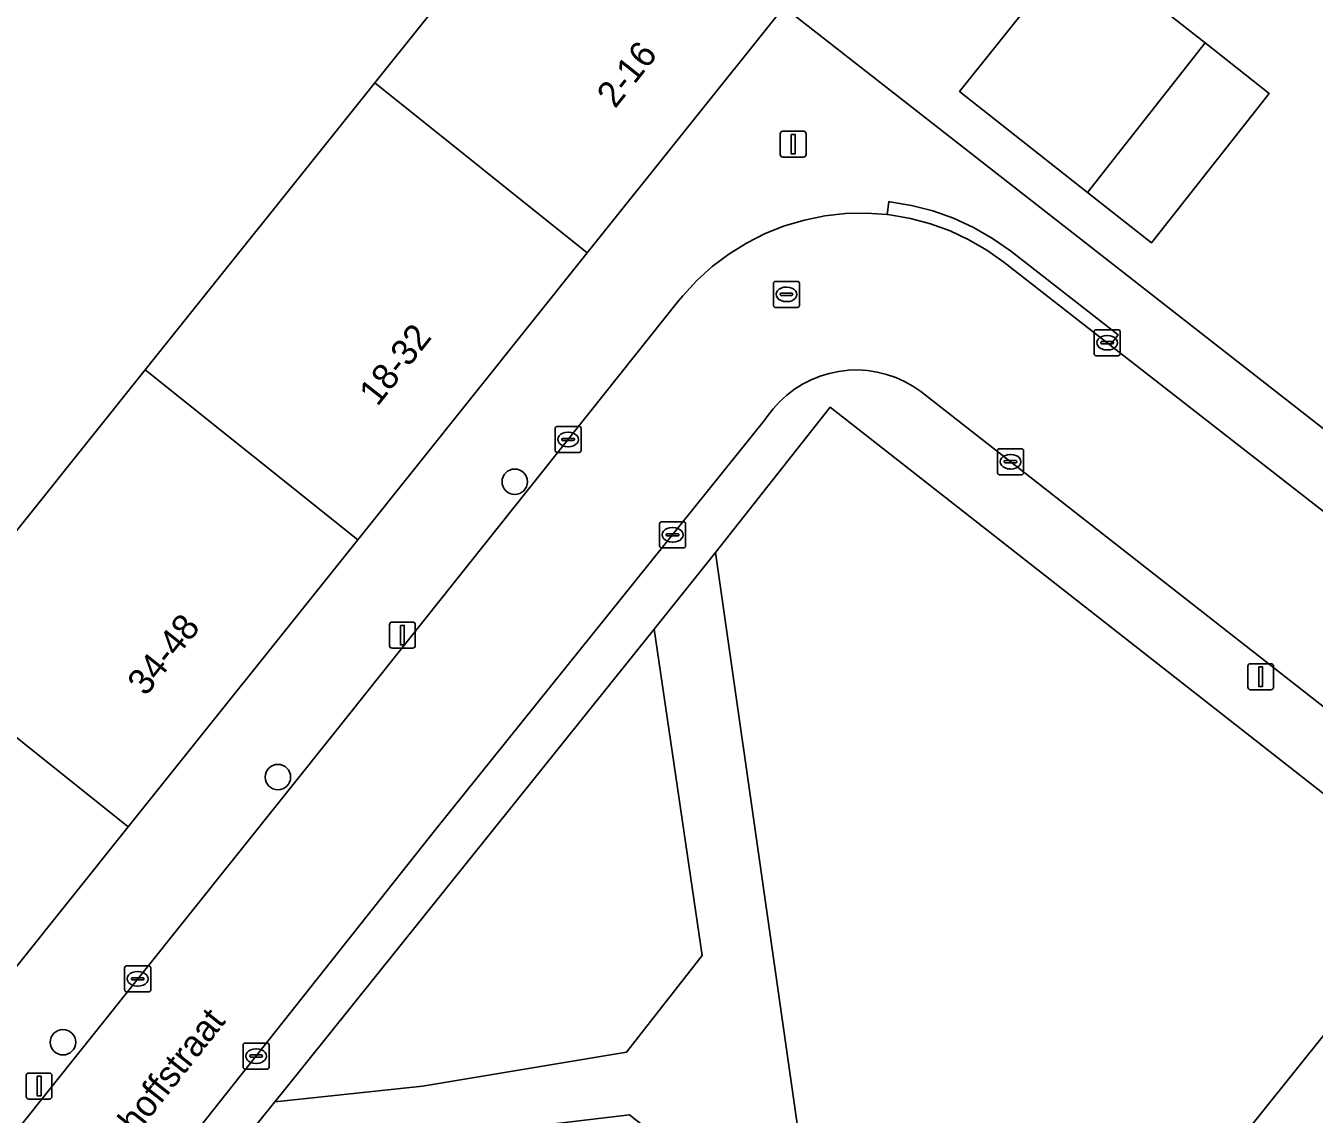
# Model space of a CAD drawing. Extents: x 159888 to 160761, y 384031 to 384750.
# Drawn here: x 160278.81 to 160328.35, y 384378.34 to 384420.18 of the extents above; entities that cross this region are included whole.
import ezdxf

# ---------------------------------------------------------------- set-up
doc = ezdxf.new("R2010")
doc.units = 0
for name, color, linetype in [('IMGEO_Boom', 7, 'Continuous'), ('IMGEO_Erf', 7, 'Continuous'), ('IMGEO_Groenvoorziening', 7, 'Continuous'), ('IMGEO_Kolk', 7, 'Continuous'), ('IMGEO_Lichtmast', 7, 'Continuous'), ('IMGEO_Openbare_ruimte_label', 7, 'Continuous'), ('IMGEO_Pand', 7, 'Continuous'), ('IMGEO_Pand_nummerreeks', 7, 'Continuous'), ('IMGEO_Rijbaan_lokaal_open', 7, 'Continuous'), ('IMGEO_Rioolput', 7, 'Continuous'), ('IMGEO_Voetpad_gesloten', 7, 'Continuous'), ('IMGEO_Voetpad_open', 7, 'Continuous')]:
    doc.layers.add(name, color=color, linetype=linetype)

msp = doc.modelspace()

# ---------------------------------------------------------------- linework, layer by layer
at = {"layer": 'IMGEO_Boom'}
for centre in [(160297.612, 384402.655), (160288.507, 384391.3), (160280.244, 384381.107)]:
    msp.add_circle(centre, 0.489, dxfattribs=at)
at = {"layer": 'IMGEO_Erf'}
for points in [[(160274.58, 384395.925), (160283.407, 384406.959), (160292.235, 384417.992), (160301.062, 384429.026)], [(160307.955, 384420.899), (160335.895, 384399.076), (160352.713, 384420.21)]]:
    msp.add_lwpolyline(points, dxfattribs=at)
for points in [[(160314.711, 384417.66), (160322.101, 384426.898), (160323.072, 384426.479), (160324.118, 384425.642), (160321.157, 384421.888), (160324.157, 384419.521), (160326.619, 384417.578), (160322.091, 384411.838), (160319.63, 384413.779)], [(160313.649, 384362.6), (160322.485, 384373.614), (160331.348, 384384.66), (160333.278, 384387.086), (160309.735, 384405.518), (160305.331, 384399.94), (160309.555, 384370.356), (160296.731, 384354.466), (160285.238, 384339.872), (160269.53, 384337.932), (160284.61, 384315.901), (160295.302, 384323.011), (160287.14, 384329.56), (160295.976, 384340.573), (160304.813, 384351.587)]]:
    msp.add_lwpolyline(points, close=True, dxfattribs=at)
at = {"layer": 'IMGEO_Groenvoorziening'}
msp.add_lwpolyline([(160302.978, 384396.982), (160288.668, 384379.161), (160288.393, 384378.819), (160294.069, 384379.416), (160301.915, 384380.723), (160304.814, 384384.436)], close=True, dxfattribs=at)
at = {"layer": 'IMGEO_Kolk'}
for p, q in [((160319.96, 384408.499), (160320.812, 384408.499)), ((160319.885, 384407.573), (160319.885, 384408.425)), ((160320.144, 384407.993), (160320.144, 384408.005)), ((160320.187, 384408.042), (160320.585, 384408.042)), ((160320.373, 384408.279), (160320.398, 384408.279)), ((160320.628, 384408.005), (160320.628, 384407.993)), ((160320.886, 384408.425), (160320.886, 384407.573)), ((160320.812, 384407.499), (160319.96, 384407.499)), ((160320.582, 384407.956), (160320.184, 384407.956)), ((160320.396, 384407.719), (160320.371, 384407.719)), ((160299.165, 384403.854), (160299.165, 384404.706)), ((160299.24, 384404.78), (160300.092, 384404.78)), ((160299.653, 384404.56), (160299.678, 384404.56)), ((160300.166, 384404.706), (160300.166, 384403.854)), ((160299.424, 384404.274), (160299.424, 384404.286)), ((160299.862, 384404.237), (160299.464, 384404.237)), ((160299.467, 384404.323), (160299.865, 384404.323)), ((160299.908, 384404.286), (160299.908, 384404.274)), ((160300.092, 384403.78), (160299.24, 384403.78)), ((160299.676, 384404), (160299.651, 384404)), ((160316.172, 384402.998), (160316.172, 384403.85)), ((160316.247, 384403.924), (160317.099, 384403.924)), ((160316.66, 384403.704), (160316.685, 384403.704)), ((160317.173, 384403.85), (160317.173, 384402.998)), ((160316.431, 384403.418), (160316.431, 384403.43)), ((160316.869, 384403.381), (160316.471, 384403.381)), ((160316.474, 384403.467), (160316.872, 384403.467)), ((160316.683, 384403.144), (160316.658, 384403.144)), ((160316.915, 384403.43), (160316.915, 384403.418)), ((160317.099, 384402.924), (160316.247, 384402.924)), ((160303.255, 384401.113), (160304.107, 384401.113)), ((160303.18, 384400.187), (160303.18, 384401.039)), ((160303.439, 384400.607), (160303.439, 384400.619)), ((160303.877, 384400.57), (160303.479, 384400.57)), ((160303.482, 384400.656), (160303.88, 384400.656)), ((160303.668, 384400.893), (160303.693, 384400.893)), ((160303.923, 384400.619), (160303.923, 384400.607)), ((160304.181, 384401.039), (160304.181, 384400.187)), ((160304.107, 384400.113), (160303.255, 384400.113)), ((160303.691, 384400.333), (160303.666, 384400.333)), ((160282.616, 384383.119), (160282.616, 384383.971)), ((160282.691, 384384.045), (160283.543, 384384.045)), ((160283.104, 384383.825), (160283.129, 384383.825)), ((160283.617, 384383.971), (160283.617, 384383.119)), ((160282.875, 384383.539), (160282.875, 384383.551)), ((160283.313, 384383.502), (160282.915, 384383.502)), ((160282.918, 384383.588), (160283.316, 384383.588)), ((160283.127, 384383.265), (160283.102, 384383.265)), ((160283.359, 384383.551), (160283.359, 384383.539)), ((160283.543, 384383.045), (160282.691, 384383.045)), ((160287.169, 384380.15), (160287.169, 384381.002)), ((160287.244, 384381.076), (160288.096, 384381.076)), ((160287.657, 384380.856), (160287.682, 384380.856)), ((160288.17, 384381.002), (160288.17, 384380.15)), ((160287.428, 384380.57), (160287.428, 384380.582)), ((160287.866, 384380.533), (160287.468, 384380.533)), ((160287.471, 384380.619), (160287.869, 384380.619)), ((160287.68, 384380.296), (160287.655, 384380.296)), ((160287.912, 384380.582), (160287.912, 384380.57)), ((160288.096, 384380.076), (160287.244, 384380.076))]:
    msp.add_line(p, q, dxfattribs=at)
for points in [[(160319.96, 384408.499), (160320.812, 384408.499)], [(160319.885, 384407.573), (160319.885, 384408.425)], [(160320.886, 384408.425), (160320.886, 384407.573)], [(160320.812, 384407.499), (160319.96, 384407.499)], [(160299.165, 384403.854), (160299.165, 384404.706)], [(160299.24, 384404.78), (160300.092, 384404.78)], [(160300.166, 384404.706), (160300.166, 384403.854)], [(160300.092, 384403.78), (160299.24, 384403.78)], [(160316.172, 384402.998), (160316.172, 384403.85)], [(160316.247, 384403.924), (160317.099, 384403.924)], [(160317.173, 384403.85), (160317.173, 384402.998)], [(160317.099, 384402.924), (160316.247, 384402.924)], [(160303.255, 384401.113), (160304.107, 384401.113)], [(160303.18, 384400.187), (160303.18, 384401.039)], [(160304.181, 384401.039), (160304.181, 384400.187)], [(160304.107, 384400.113), (160303.255, 384400.113)], [(160282.616, 384383.119), (160282.616, 384383.971)], [(160282.691, 384384.045), (160283.543, 384384.045)], [(160283.617, 384383.971), (160283.617, 384383.119)], [(160283.543, 384383.045), (160282.691, 384383.045)], [(160287.169, 384380.15), (160287.169, 384381.002)], [(160287.244, 384381.076), (160288.096, 384381.076)], [(160288.17, 384381.002), (160288.17, 384380.15)], [(160288.096, 384380.076), (160287.244, 384380.076)]]:
    msp.add_lwpolyline(points, dxfattribs=at)
for centre, radius, start, end in [((160319.962, 384408.423), 0.0765, 91.552, 178.448), ((160319.962, 384408.423), 0.0765, 91.552, 178.448), ((160320.81, 384408.423), 0.0765, 1.552, 88.448), ((160320.81, 384408.423), 0.0765, 1.552, 88.448), ((160320.184, 384408.002), 0.0403, 85.8775, 175.7526), ((160320.181, 384407.992), 0.0366, 178.938, 274.7102), ((160320.585, 384407.999), 0.043, 264.8664, 352.4533), ((160320.589, 384408.004), 0.0386, 1.7309, 96.639), ((160319.962, 384407.575), 0.0765, 181.552, 268.448), ((160319.962, 384407.575), 0.0765, 181.552, 268.448), ((160320.81, 384407.575), 0.0765, 271.552, 358.448), ((160320.81, 384407.575), 0.0765, 271.552, 358.448), ((160299.242, 384404.704), 0.0765, 91.552, 178.448), ((160299.242, 384404.704), 0.0765, 91.552, 178.448), ((160300.09, 384404.704), 0.0765, 1.552, 88.448), ((160300.09, 384404.704), 0.0765, 1.552, 88.448), ((160299.464, 384404.283), 0.0403, 85.8775, 175.7526), ((160299.461, 384404.273), 0.0366, 178.938, 274.7102), ((160299.865, 384404.28), 0.043, 264.8664, 352.4533), ((160299.869, 384404.285), 0.0386, 1.7309, 96.639), ((160299.242, 384403.856), 0.0765, 181.552, 268.448), ((160299.242, 384403.856), 0.0765, 181.552, 268.448), ((160300.09, 384403.856), 0.0765, 271.552, 358.448), ((160300.09, 384403.856), 0.0765, 271.552, 358.448), ((160316.249, 384403.848), 0.0765, 91.552, 178.448), ((160316.249, 384403.848), 0.0765, 91.552, 178.448), ((160317.097, 384403.848), 0.0765, 1.552, 88.448), ((160317.097, 384403.848), 0.0765, 1.552, 88.448), ((160316.471, 384403.427), 0.0403, 85.8775, 175.7526), ((160316.468, 384403.417), 0.0366, 178.938, 274.7102), ((160316.872, 384403.424), 0.043, 264.8664, 352.4533), ((160316.876, 384403.429), 0.0386, 1.7309, 96.639), ((160316.249, 384403), 0.0765, 181.552, 268.448), ((160316.249, 384403), 0.0765, 181.552, 268.448), ((160317.097, 384403), 0.0765, 271.552, 358.448), ((160317.097, 384403), 0.0765, 271.552, 358.448), ((160303.257, 384401.037), 0.0765, 91.552, 178.448), ((160303.257, 384401.037), 0.0765, 91.552, 178.448), ((160304.105, 384401.037), 0.0765, 1.552, 88.448), ((160304.105, 384401.037), 0.0765, 1.552, 88.448), ((160303.479, 384400.616), 0.0403, 85.8775, 175.7526), ((160303.476, 384400.606), 0.0366, 178.938, 274.7102), ((160303.88, 384400.613), 0.043, 264.8664, 352.4533), ((160303.884, 384400.618), 0.0386, 1.7309, 96.639), ((160303.257, 384400.189), 0.0765, 181.552, 268.448), ((160303.257, 384400.189), 0.0765, 181.552, 268.448), ((160304.105, 384400.189), 0.0765, 271.552, 358.448), ((160304.105, 384400.189), 0.0765, 271.552, 358.448), ((160282.693, 384383.969), 0.0765, 91.552, 178.448), ((160282.693, 384383.969), 0.0765, 91.552, 178.448), ((160283.541, 384383.969), 0.0765, 1.552, 88.448), ((160283.541, 384383.969), 0.0765, 1.552, 88.448), ((160282.915, 384383.548), 0.0403, 85.8775, 175.7526), ((160282.912, 384383.538), 0.0366, 178.938, 274.7102), ((160283.316, 384383.545), 0.043, 264.8664, 352.4533), ((160283.32, 384383.55), 0.0386, 1.7309, 96.639), ((160282.693, 384383.121), 0.0765, 181.552, 268.448), ((160282.693, 384383.121), 0.0765, 181.552, 268.448), ((160283.541, 384383.121), 0.0765, 271.552, 358.448), ((160283.541, 384383.121), 0.0765, 271.552, 358.448), ((160287.246, 384381), 0.0765, 91.552, 178.448), ((160287.246, 384381), 0.0765, 91.552, 178.448), ((160288.094, 384381), 0.0765, 1.552, 88.448), ((160288.094, 384381), 0.0765, 1.552, 88.448), ((160287.468, 384380.579), 0.0403, 85.8775, 175.7526), ((160287.465, 384380.569), 0.0366, 178.938, 274.7102), ((160287.869, 384380.576), 0.043, 264.8664, 352.4533), ((160287.873, 384380.581), 0.0386, 1.7309, 96.639), ((160287.246, 384380.152), 0.0765, 181.552, 268.448), ((160287.246, 384380.152), 0.0765, 181.552, 268.448), ((160288.094, 384380.152), 0.0765, 271.552, 358.448), ((160288.094, 384380.152), 0.0765, 271.552, 358.448)]:
    msp.add_arc(centre, radius, start, end, dxfattribs=at)
for centre, major_axis, ratio, start_param, end_param in [((160320.372, 384407.999), (-0.387, 0.002), 0.722429, 4.712389, 7.853982), ((160320.397, 384407.999), (-0.39, 0.002), 0.717154, 1.570796, 4.712389), ((160299.652, 384404.28), (-0.387, 0.002), 0.722429, 4.712389, 7.853982), ((160299.677, 384404.28), (-0.39, 0.002), 0.717154, 1.570796, 4.712389), ((160316.659, 384403.424), (-0.387, 0.002), 0.722429, 4.712389, 7.853982), ((160316.684, 384403.424), (-0.39, 0.002), 0.717154, 1.570796, 4.712389), ((160303.667, 384400.613), (-0.387, 0.002), 0.722429, 4.712389, 7.853982), ((160303.692, 384400.613), (-0.39, 0.002), 0.717154, 1.570796, 4.712389), ((160283.103, 384383.545), (-0.387, 0.002), 0.722429, 4.712389, 7.853982), ((160283.128, 384383.545), (-0.39, 0.002), 0.717154, 1.570796, 4.712389), ((160287.656, 384380.576), (-0.387, 0.002), 0.722429, 4.712389, 7.853982), ((160287.681, 384380.576), (-0.39, 0.002), 0.717154, 1.570796, 4.712389)]:
    msp.add_ellipse(centre, major_axis=major_axis, ratio=ratio, start_param=start_param, end_param=end_param, dxfattribs=at)
at = {"layer": 'IMGEO_Lichtmast'}
for p, q in [((160307.821, 384415.234), (160307.821, 384416.034)), ((160307.821, 384416.034), (160307.821, 384415.234)), ((160307.921, 384416.134), (160308.711, 384416.134)), ((160308.711, 384416.134), (160307.921, 384416.134)), ((160308.811, 384416.034), (160308.811, 384415.234)), ((160308.811, 384415.234), (160308.811, 384416.034)), ((160308.711, 384415.134), (160307.921, 384415.134)), ((160307.921, 384415.134), (160308.711, 384415.134)), ((160292.797, 384396.358), (160292.797, 384397.158)), ((160292.797, 384397.158), (160292.797, 384396.358)), ((160292.897, 384397.258), (160293.687, 384397.258)), ((160293.687, 384397.258), (160292.897, 384397.258)), ((160293.787, 384397.158), (160293.787, 384396.358)), ((160293.787, 384396.358), (160293.787, 384397.158)), ((160293.687, 384396.258), (160292.897, 384396.258)), ((160292.897, 384396.258), (160293.687, 384396.258)), ((160325.895, 384395.66), (160326.685, 384395.66)), ((160326.685, 384395.66), (160325.895, 384395.66)), ((160325.795, 384394.76), (160325.795, 384395.56)), ((160325.795, 384395.56), (160325.795, 384394.76)), ((160326.785, 384395.56), (160326.785, 384394.76)), ((160326.785, 384394.76), (160326.785, 384395.56)), ((160326.685, 384394.66), (160325.895, 384394.66)), ((160325.895, 384394.66), (160326.685, 384394.66)), ((160278.83, 384379.025), (160278.83, 384379.825)), ((160278.83, 384379.825), (160278.83, 384379.025)), ((160278.93, 384379.925), (160279.72, 384379.925)), ((160279.72, 384379.925), (160278.93, 384379.925)), ((160279.82, 384379.825), (160279.82, 384379.025)), ((160279.82, 384379.025), (160279.82, 384379.825)), ((160279.72, 384378.925), (160278.93, 384378.925)), ((160278.93, 384378.925), (160279.72, 384378.925))]:
    msp.add_line(p, q, dxfattribs=at)
for points in [[(160308.241, 384416.009), (160308.391, 384416.009), (160308.391, 384415.259), (160308.241, 384415.259), (160308.241, 384416.009)], [(160293.217, 384397.133), (160293.367, 384397.133), (160293.367, 384396.383), (160293.217, 384396.383), (160293.217, 384397.133)], [(160326.215, 384395.535), (160326.365, 384395.535), (160326.365, 384394.785), (160326.215, 384394.785), (160326.215, 384395.535)], [(160279.25, 384379.8), (160279.4, 384379.8), (160279.4, 384379.05), (160279.25, 384379.05), (160279.25, 384379.8)]]:
    msp.add_lwpolyline(points, dxfattribs=at)
for centre, start, end in [((160307.921, 384416.034), 90, 180), ((160307.921, 384416.034), 90, 180), ((160308.711, 384416.034), 0, 90), ((160308.711, 384416.034), 360, 90), ((160307.921, 384415.234), 180, 270), ((160307.921, 384415.234), 180, 270), ((160308.711, 384415.234), 270, 0), ((160308.711, 384415.234), 270, 0), ((160292.897, 384397.158), 90, 180), ((160292.897, 384397.158), 90, 180), ((160293.687, 384397.158), 0, 90), ((160293.687, 384397.158), 360, 90), ((160292.897, 384396.358), 180, 270), ((160292.897, 384396.358), 180, 270), ((160293.687, 384396.358), 270, 0), ((160293.687, 384396.358), 270, 0), ((160325.895, 384395.56), 90, 180), ((160325.895, 384395.56), 90, 180), ((160326.685, 384395.56), 0, 90), ((160326.685, 384395.56), 360, 90), ((160325.895, 384394.76), 180, 270), ((160325.895, 384394.76), 180, 270), ((160326.685, 384394.76), 270, 0), ((160326.685, 384394.76), 270, 0), ((160278.93, 384379.825), 90, 180), ((160278.93, 384379.825), 90, 180), ((160279.72, 384379.825), 0, 90), ((160279.72, 384379.825), 360, 90), ((160278.93, 384379.025), 180, 270), ((160278.93, 384379.025), 180, 270), ((160279.72, 384379.025), 270, 0), ((160279.72, 384379.025), 270, 0)]:
    msp.add_arc(centre, 0.1, start, end, dxfattribs=at)
at = {"layer": 'IMGEO_Pand'}
for points in [[(160292.235, 384417.992), (160300.402, 384411.459), (160307.955, 384420.899), (160309.229, 384422.492), (160305.325, 384425.616), (160301.062, 384429.026)], [(160319.63, 384413.779), (160324.157, 384419.521), (160321.157, 384421.888), (160324.118, 384425.642), (160323.072, 384426.479), (160322.101, 384426.898), (160314.711, 384417.66)], [(160319.63, 384413.779), (160322.091, 384411.838), (160326.619, 384417.578), (160324.157, 384419.521)], [(160292.235, 384417.992), (160283.407, 384406.959), (160291.575, 384400.426), (160300.402, 384411.459)], [(160274.58, 384395.925), (160282.747, 384389.392), (160291.575, 384400.426), (160283.407, 384406.959)], [(160274.58, 384395.925), (160265.753, 384384.892), (160270.015, 384381.482), (160273.92, 384378.359), (160282.747, 384389.392)], [(160322.485, 384373.614), (160330.647, 384367.065), (160339.51, 384378.112), (160331.348, 384384.66)]]:
    msp.add_lwpolyline(points, close=True, dxfattribs=at)
at = {"layer": 'IMGEO_Rijbaan_lokaal_open'}
for points in [[(160331.948, 384398.988), (160320.497, 384407.91), (160316.416, 384411.09), (160315.763, 384411.553), (160315.072, 384411.956), (160314.348, 384412.296), (160313.596, 384412.569), (160312.822, 384412.775), (160312.033, 384412.91), (160311.934, 384412.922), (160311.135, 384412.977), (160310.334, 384412.961), (160309.538, 384412.874), (160308.753, 384412.715), (160307.985, 384412.487), (160307.241, 384412.192), (160306.526, 384411.831), (160305.846, 384411.408), (160305.206, 384410.925), (160304.613, 384410.388), (160304.069, 384409.799), (160303.911, 384409.606), (160290.673, 384392.988), (160279.413, 384378.913), (160266.78, 384363.051)], [(160307.232, 384405.03), (160307.318, 384405.16), (160307.543, 384405.456), (160307.793, 384405.73), (160308.067, 384405.981), (160308.362, 384406.207), (160308.676, 384406.405), (160309.006, 384406.575), (160309.35, 384406.714), (160309.706, 384406.822), (160310.069, 384406.898), (160310.438, 384406.941), (160310.809, 384406.951), (160311.18, 384406.928), (160311.547, 384406.872), (160311.908, 384406.783), (160312.259, 384406.662), (160312.598, 384406.511), (160312.922, 384406.329), (160313.229, 384406.12), (160332.76, 384390.837)], [(160267.652, 384355.612), (160279.613, 384370.408), (160294.58, 384389.299), (160307.232, 384405.03)]]:
    msp.add_lwpolyline(points, dxfattribs=at)
at = {"layer": 'IMGEO_Rioolput'}
for p, q in [((160307.557, 384409.432), (160307.557, 384410.284)), ((160307.632, 384410.358), (160308.484, 384410.358)), ((160308.045, 384410.138), (160308.07, 384410.138)), ((160308.558, 384410.284), (160308.558, 384409.432)), ((160307.816, 384409.852), (160307.816, 384409.864)), ((160308.254, 384409.815), (160307.856, 384409.815)), ((160307.859, 384409.901), (160308.257, 384409.901)), ((160308.068, 384409.578), (160308.043, 384409.578)), ((160308.3, 384409.864), (160308.3, 384409.852)), ((160308.484, 384409.358), (160307.632, 384409.358))]:
    msp.add_line(p, q, dxfattribs=at)
for points in [[(160307.557, 384409.432), (160307.557, 384410.284)], [(160307.632, 384410.358), (160308.484, 384410.358)], [(160308.558, 384410.284), (160308.558, 384409.432)], [(160308.484, 384409.358), (160307.632, 384409.358)]]:
    msp.add_lwpolyline(points, dxfattribs=at)
for centre, radius, start, end in [((160307.634, 384410.282), 0.0765, 91.552, 178.448), ((160307.634, 384410.282), 0.0765, 91.552, 178.448), ((160308.482, 384410.282), 0.0765, 1.552, 88.448), ((160308.482, 384410.282), 0.0765, 1.552, 88.448), ((160307.856, 384409.861), 0.0403, 85.8775, 175.7526), ((160307.853, 384409.851), 0.0366, 178.938, 274.7102), ((160308.257, 384409.858), 0.043, 264.8664, 352.4533), ((160308.261, 384409.863), 0.0386, 1.7309, 96.639), ((160307.634, 384409.434), 0.0765, 181.552, 268.448), ((160307.634, 384409.434), 0.0765, 181.552, 268.448), ((160308.482, 384409.434), 0.0765, 271.552, 358.448), ((160308.482, 384409.434), 0.0765, 271.552, 358.448)]:
    msp.add_arc(centre, radius, start, end, dxfattribs=at)
for centre, major_axis, ratio, start_param, end_param in [((160308.044, 384409.858), (-0.387, 0.002), 0.722429, 4.712389, 7.853982), ((160308.069, 384409.858), (-0.39, 0.002), 0.717154, 1.570796, 4.712389)]:
    msp.add_ellipse(centre, major_axis=major_axis, ratio=ratio, start_param=start_param, end_param=end_param, dxfattribs=at)
at = {"layer": 'IMGEO_Voetpad_gesloten'}
msp.add_lwpolyline([(160305.331, 384399.94), (160302.978, 384396.982), (160304.814, 384384.436), (160301.915, 384380.723), (160294.069, 384379.416), (160288.393, 384378.819), (160286.508, 384376.471), (160302.019, 384378.322), (160306.482, 384374.798), (160306.864, 384371.094), (160306.489, 384370.622), (160284.019, 384342.321), (160267.939, 384340.257), (160269.53, 384337.932), (160285.238, 384339.872), (160296.731, 384354.466), (160309.555, 384370.356)], close=True, dxfattribs=at)
at = {"layer": 'IMGEO_Voetpad_open'}
for points in [[(160340.54, 384395.48), (160338.468, 384397.105), (160335.895, 384399.076), (160307.955, 384420.899), (160300.402, 384411.459), (160291.575, 384400.426), (160282.747, 384389.392), (160273.92, 384378.359), (160267.058, 384369.901), (160260.735, 384364.486), (160259.602, 384363.534), (160261.313, 384361.982), (160256.658, 384356.833), (160258.945, 384353.29), (160260.04, 384354.657), (160262.944, 384358.346), (160266.78, 384363.051), (160279.413, 384378.913)], [(160279.413, 384378.913), (160290.673, 384392.988), (160303.911, 384409.606), (160304.069, 384409.799), (160304.613, 384410.388), (160305.206, 384410.925), (160305.846, 384411.408), (160306.526, 384411.831), (160307.241, 384412.192), (160307.985, 384412.487), (160308.753, 384412.715), (160309.538, 384412.874), (160310.334, 384412.961), (160311.135, 384412.977), (160311.934, 384412.922), (160311.991, 384413.419), (160312.026, 384413.415), (160312.861, 384413.278), (160313.68, 384413.067), (160314.476, 384412.783), (160315.244, 384412.43), (160315.978, 384412.009), (160316.671, 384411.525), (160320.804, 384408.304), (160320.497, 384407.91), (160331.948, 384398.988)], [(160332.76, 384390.837), (160313.229, 384406.12), (160312.922, 384406.329), (160312.598, 384406.511), (160312.259, 384406.662), (160311.908, 384406.783), (160311.547, 384406.872), (160311.18, 384406.928), (160310.809, 384406.951), (160310.438, 384406.941), (160310.069, 384406.898), (160309.706, 384406.822), (160309.35, 384406.714), (160309.006, 384406.575), (160308.676, 384406.405), (160308.362, 384406.207), (160308.067, 384405.981), (160307.793, 384405.73), (160307.543, 384405.456), (160307.318, 384405.16), (160307.232, 384405.03), (160294.58, 384389.299), (160279.613, 384370.408), (160267.652, 384355.612)], [(160263.102, 384347.323), (160286.263, 384376.166), (160286.508, 384376.471), (160288.393, 384378.819), (160288.668, 384379.161), (160302.978, 384396.982), (160305.331, 384399.94), (160309.735, 384405.518), (160333.278, 384387.086)]]:
    msp.add_lwpolyline(points, dxfattribs=at)
msp.add_lwpolyline([(160311.934, 384412.922), (160312.033, 384412.91), (160312.822, 384412.775), (160313.596, 384412.569), (160314.348, 384412.296), (160315.072, 384411.956), (160315.763, 384411.553), (160316.416, 384411.09), (160320.497, 384407.91), (160320.804, 384408.304), (160316.671, 384411.525), (160315.978, 384412.009), (160315.244, 384412.43), (160314.476, 384412.783), (160313.68, 384413.067), (160312.861, 384413.278), (160312.026, 384413.415), (160311.991, 384413.419)], close=True, dxfattribs=at)

# ---------------------------------------------------------------- texts
at = {"layer": 'IMGEO_Openbare_ruimte_label'}
msp.add_text('Kraijenhoffstraat', height=1, rotation=51.6175, dxfattribs=at).set_placement((160280.482, 384374.27))
at = {"layer": 'IMGEO_Pand_nummerreeks'}
for s, rotation, p in [('2-16', 51.534, (160301.471, 384416.971)), ('18-32', 51.6731, (160292.335, 384405.52)), ('34-48', 51.4517, (160283.425, 384394.377))]:
    msp.add_text(s, height=1, rotation=rotation, dxfattribs=at).set_placement(p)

doc.saveas('drawing.dxf')
